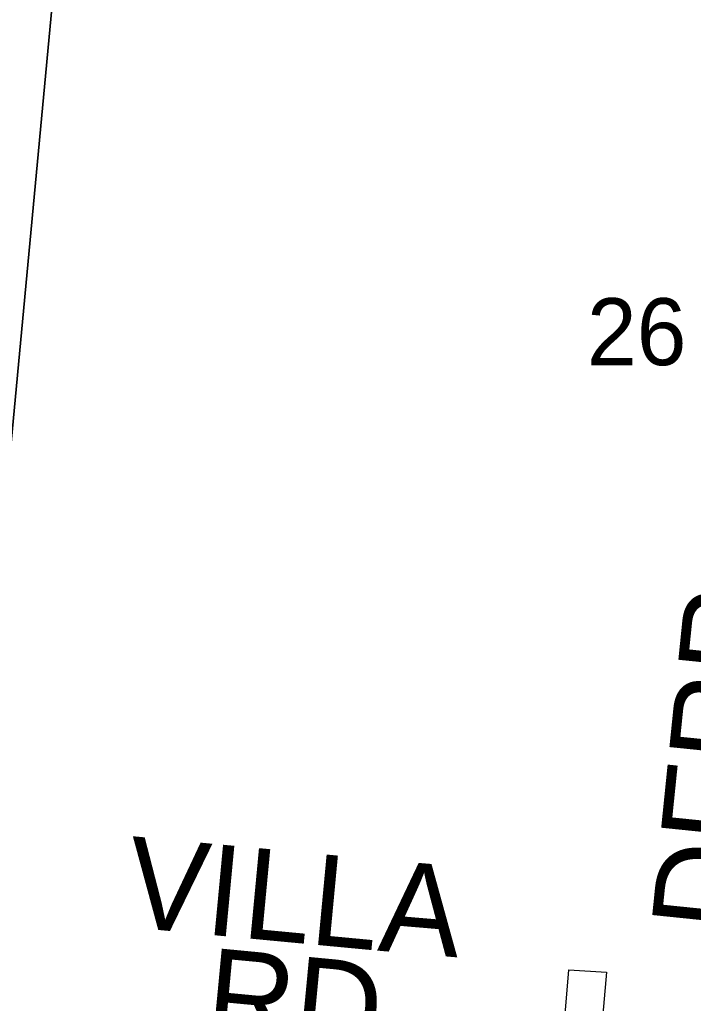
# Model space of a CAD drawing. Extents: x 1410790 to 1770854, y 566777 to 831614.
# Drawn here: x 1605847 to 1608072, y 719313 to 722560 of the extents above; entities that cross this region are included whole.
import ezdxf

# ---------------------------------------------------------------- set-up
doc = ezdxf.new("R2010")
doc.units = 0
for name, color, linetype in [('GM_X_Corporation', 7, 'Continuous'), ('GM_X_County_Road_Text', 7, 'Continuous'), ('GM_X_Section', 7, 'Continuous'), ('GM_X_Section_Text', 7, 'Continuous')]:
    doc.layers.add(name, color=color, linetype=linetype)

msp = doc.modelspace()

# ---------------------------------------------------------------- linework, layer by layer
at = {"layer": 'GM_X_Corporation'}
msp.add_lwpolyline([(1607629.3, 719037.5), (1607660.6, 719424.2), (1607785.3, 719416.4), (1607751.3, 719025.6)], dxfattribs=at)
at = {"layer": 'GM_X_Section'}
for points in [[(1600850, 724846), (1606124.7, 724419.8), (1605628.3, 719130), (1600348.4, 719616.3), (1600834, 724846.2)], [(1606124.7, 724419.8), (1611453.4, 723988.8), (1610940.2, 718643.2), (1605628.3, 719130)]]:
    msp.add_lwpolyline(points, close=True, dxfattribs=at)

# ---------------------------------------------------------------- texts
at = {"layer": 'GM_X_County_Road_Text'}
for s, rotation, p in [('DERR', 84.1633, (1608231.4, 719541.7)), ('V', 354.608, (1606191.2, 719566.5)), ('I', 354.6063, (1606454, 719541.7)), ('L', 354.605, (1606576.7, 719530.1)), ('L', 354.6072, (1606800.1, 719509)), ('A', 355.1688, (1607026.7, 719487.6)), ('RD', 354.5839, (1606453.6, 719198.3))]:
    msp.add_text(s, height=300, rotation=rotation, dxfattribs=at).set_placement(p)
at = {"layer": 'GM_X_Section_Text'}
msp.add_text('26', height=221, rotation=0, dxfattribs=at).set_placement((1607720.5, 721419.8))

doc.saveas('drawing.dxf')
